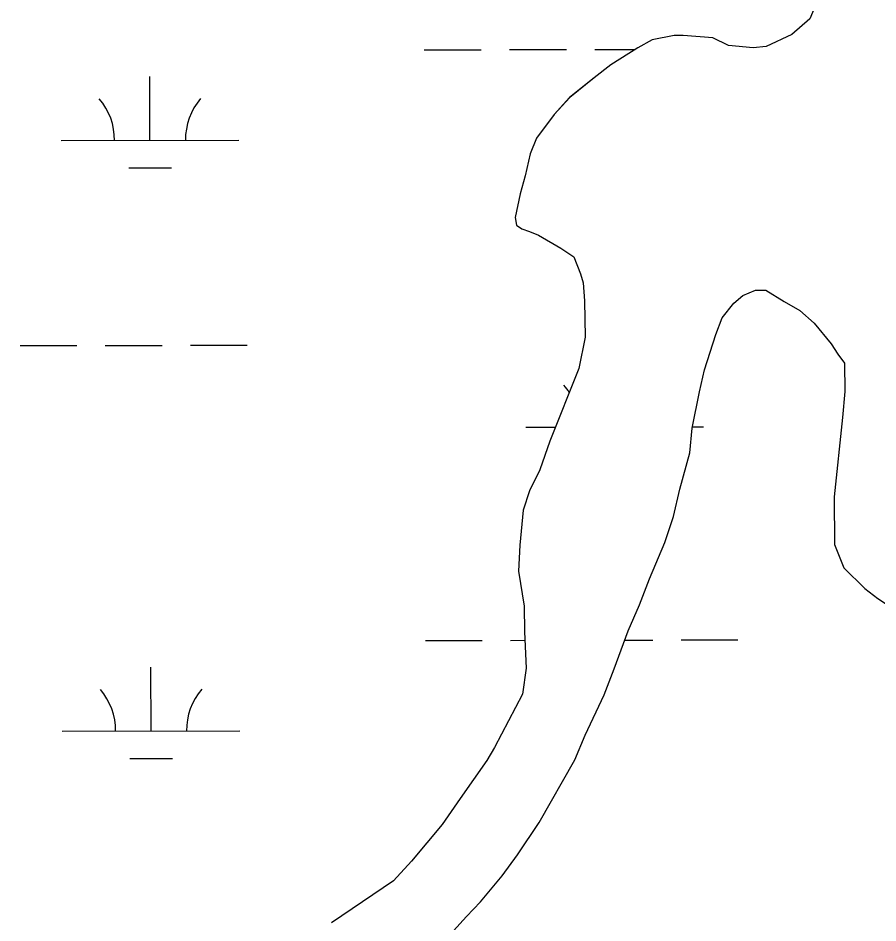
# Model space of a CAD drawing. Extents: x 3329297 to 3367176, y 649250 to 674653.
# Drawn here: x 3334074 to 3334558, y 664840 to 665350 of the extents above; entities that cross this region are included whole.
import ezdxf

# ---------------------------------------------------------------- set-up
doc = ezdxf.new("R2010")
doc.units = 0
for name, color, linetype in [('V-RIVR-EDGE', 7, 'Continuous'), ('V-SITE-VEGE', 7, 'Continuous'), ('V-WETL-SWMP', 7, 'Continuous')]:
    doc.layers.add(name, color=color, linetype=linetype)

msp = doc.modelspace()

# ---------------------------------------------------------------- linework, layer by layer
at = {"layer": 'V-RIVR-EDGE'}
msp.add_spline([(3333408.67, 669402.25), (3333456.19, 669390.71), (3333480.63, 669386.5), (3333498.44, 669381.9), (3333510.87, 669380.21), (3333522.05, 669375.21), (3333537.79, 669370.2), (3333569.28, 669364.32), (3333591.65, 669358.87), (3333623.12, 669349.68), (3333650.87, 669341.32), (3333676.14, 669332.97), (3333726.26, 669319.16), (3333778.85, 669302.04), (3333791.7, 669299.52), (3333813.65, 669293.25), (3333833.94, 669285.74), (3333853.81, 669277.4), (3333866.25, 669277.37), (3333927.54, 669258.57), (3333978.9, 669241.03), (3334054.7, 669220.12), (3334082.03, 669212.59), (3334104.4, 669205.9), (3334133.39, 669195.06), (3334212.08, 669169.99), (3334258.87, 669154.54), (3334287.45, 669144.94), (3334323.9, 669134.48), (3334362.83, 669121.12), (3334397.62, 669109.43), (3334435.3, 669094.83), (3334441.92, 669091.5), (3334451.86, 669089.82), (3334460.97, 669083.99), (3334464.7, 669082.74), (3334470.5, 669083.56), (3334476.3, 669080.22), (3334476.7, 669076.08), (3334486.64, 669072.74), (3334503.22, 669071.87), (3334523.51, 669067.26), (3334538.42, 669061.42), (3334550.43, 669055.17), (3334564.91, 669046.85), (3334575.68, 669042.68), (3334598.87, 669036.4), (3334626.22, 669030.95), (3334690.85, 669018.77), (3334721.1, 669015.79), (3334733.12, 669015.76), (3334745.12, 669011.17), (3334755.07, 669009.49), (3334769.57, 669008.62), (3334791.12, 669004.42), (3334799.82, 669004.4), (3334813.5, 669004.78), (3334832.55, 668999.76), (3334841.67, 668998.5), (3334844.56, 668994.76), (3334856.98, 668990.17), (3334864.01, 668983.93), (3334870.22, 668977.7), (3334876.83, 668970.23), (3334882.21, 668968.55), (3334894.64, 668965.62), (3334904.17, 668965.6), (3334918.26, 668964.32), (3334926.55, 668963.47), (3334936.07, 668958.47), (3334945.17, 668949.33), (3334956.75, 668941.01), (3334959.65, 668941.42), (3334971.67, 668941.39), (3334983.28, 668941.78), (3334993.22, 668938.85), (3335003.57, 668932.19), (3335011.43, 668925.13), (3335021.77, 668920.13), (3335034.2, 668915.95), (3335054.91, 668911.76), (3335056.98, 668908.85), (3335064.84, 668903.86), (3335073.54, 668900.11), (3335080.99, 668898.01), (3335087.62, 668898), (3335095.08, 668897.98), (3335097.56, 668895.07), (3335105.01, 668888.42), (3335114.11, 668882.18), (3335138.13, 668873), (3335159.66, 668864.25), (3335185.74, 668850.5), (3335195.24, 668838.88), (3335210.97, 668830.13), (3335229.2, 668825.53), (3335249.9, 668817.6), (3335252.37, 668811.38), (3335261.48, 668805.55), (3335272.65, 668798.48), (3335296.26, 668792.62), (3335327.31, 668778.45), (3335359.19, 668761.79), (3335399.34, 668739.72), (3335432.46, 668723.48), (3335466.41, 668708.06), (3335508.64, 668689.3), (3335535.54, 668674.31), (3335583.98, 668653.05), (3335614.62, 668638.06), (3335645.26, 668624.72), (3335682.09, 668600.59), (3335715.2, 668580.61), (3335752.45, 668561.45), (3335771.91, 668553.11), (3335793.87, 668548.5), (3335846.45, 668524.74), (3335870.88, 668514.74), (3335887.86, 668509.31), (3335894.89, 668501), (3335912.68, 668488.11), (3335927.57, 668478.12), (3335958.63, 668466.44), (3335986.78, 668452.69), (3336001.26, 668442.71), (3336018.65, 668434.38), (3336038.94, 668426.86), (3336117.18, 668387.3), (3336184.23, 668349), (3336223.14, 668326.52), (3336257.49, 668305.71), (3336289.35, 668284.49), (3336317.09, 668269.5), (3336332.82, 668261.59), (3336456.59, 668198.69), (3336509.16, 668170.79), (3336541.45, 668152.89), (3336585.74, 668129.99), (3336625.9, 668110.82), (3336652.81, 668097.9), (3336753.39, 668040.04), (3336798.08, 668013.82), (3336819.61, 668001.33), (3336844.03, 667986.76), (3336862.23, 667973.87), (3336893.68, 667952.24), (3336928.03, 667933.09), (3336960.32, 667914.77), (3336990.53, 667894.8), (3337029.42, 667867.76), (3337069.15, 667842.38), (3337101.03, 667829.45), (3337126.7, 667818.2), (3337166.01, 667790.33), (3337200.36, 667767.86), (3337228.49, 667747.49), (3337263.25, 667726.26), (3337288.91, 667709.2), (3337372.51, 667657.19), (3337387.81, 667642.64), (3337413.87, 667621.85), (3337448.63, 667598.56), (3337473.45, 667578.6), (3337509.02, 667550.74), (3337579.37, 667503.32), (3337621.15, 667469.64), (3337664.99, 667430.98), (3337708, 667391.09), (3337739.83, 667359.09), (3337772.91, 667327.1), (3337812.19, 667288.45), (3337827.07, 667271.42), (3337829.54, 667264.37), (3337842.77, 667251.49), (3337873.39, 667227.79), (3337886.2, 667214.9), (3337903.15, 667197.87), (3337949.44, 667144.7), (3337971.36, 667123.51), (3337996.16, 667096.5), (3338024.28, 667069.91), (3338047.02, 667044.57), (3338075.53, 667011.75), (3338104.88, 666976.86), (3338113.55, 666965.24), (3338176.78, 666889.65), (3338206.11, 666850.2), (3338224.29, 666825.28), (3338246.19, 666798.29), (3338263.54, 666774.2), (3338301.95, 666718.57), (3338311.86, 666704.45), (3338327.97, 666683.27), (3338335.39, 666667.92), (3338348.6, 666644.26), (3338362.65, 666627.23), (3338385.38, 666599.41), (3338404.38, 666574.49), (3338412.64, 666562.03), (3338414.69, 666551.25), (3338422.1, 666533), (3338443.14, 666493.98), (3338455.94, 666471.98), (3338475.36, 666449.55), (3338483.22, 666442.9), (3338498.1, 666425.04), (3338521.62, 666381.88), (3338562.49, 666317.53), (3338585.64, 666290.53), (3338600.49, 666260.65), (3338619.87, 666219.99), (3338640.91, 666179.73), (3338652.47, 666165.19), (3338660.72, 666148.59), (3338708.98, 666053.14), (3338735.4, 666007.49), (3338756.45, 665971.37), (3338777.09, 665937.33), (3338810.12, 665887.1), (3338828.67, 665846.43), (3338853.83, 665796.63), (3338873.62, 665751.82), (3338895.07, 665712.81), (3338903.73, 665692.06), (3338916.51, 665665.92), (3338933.84, 665635.2), (3338944.14, 665609.48), (3338956.5, 665578.78), (3338961.85, 665565.5), (3338976.72, 665543.08), (3338984.97, 665527.72), (3338995.29, 665511.12), (3339011.78, 665472.12), (3339026.62, 665438.92), (3339039.81, 665412.78), (3339047.62, 665382.91), (3339085.52, 665289.98), (3339099.52, 665253.88), (3339113.54, 665222.76), (3339126.31, 665192.47), (3339138.67, 665160.53), (3339164.2, 665092.49), (3339180.27, 665055.97), (3339203.74, 664990.84), (3339215.67, 664956.41), (3339231.28, 664897.51), (3339241.14, 664863.5), (3339253.89, 664825.75), (3339262.12, 664798.38), (3339275.29, 664761.87), (3339290.53, 664724.53), (3339306.2, 664692.16), (3339318.96, 664656.48), (3339324.3, 664636.57), (3339336.64, 664597.17), (3339352.32, 664567.7), (3339365.51, 664538.24), (3339372.09, 664519.57), (3339374.1, 664493.04), (3339373.24, 664478.95), (3339373.22, 664471.07), (3339377.31, 664449.92), (3339393.81, 664419.21), (3339410.31, 664384.77), (3339423.47, 664344.95), (3339458.49, 664257.4), (3339470, 664219.24), (3339470.38, 664207.22), (3339477.79, 664185.65), (3339481.06, 664164.92), (3339486.38, 664140.04), (3339490.07, 664124.28), (3339499.57, 664107.26), (3339512.74, 664069.92), (3339523.82, 664028.45), (3339527.48, 663998.18), (3339528.24, 663969.58), (3339525.71, 663951.76), (3339522.38, 663945.55), (3339521.12, 663939.34), (3339523.98, 663925.24), (3339554.12, 663875.01), (3339569.36, 663836.01), (3339574.25, 663803.67), (3339577.08, 663774.24), (3339586.92, 663730.69), (3339599.67, 663691.28), (3339610.34, 663646.91), (3339623.11, 663615.79), (3339630.52, 663595.88), (3339633.84, 663595.87), (3339642.96, 663599.16), (3339642.95, 663594.19), (3339646.2, 663565.99), (3339654.41, 663535.72), (3339664.28, 663503.78), (3339677.03, 663465.2), (3339691.86, 663427.03), (3339697.2, 663406.71), (3339697.16, 663392.2), (3339697.14, 663381.01), (3339704.95, 663354.46), (3339710.68, 663325.43), (3339723.84, 663284.37), (3339738.67, 663247.44), (3339746.07, 663222.55), (3339747.68, 663203.07), (3339746.39, 663183.59), (3339745.49, 663154.58), (3339745.01, 663130.54), (3339742.91, 663119.36), (3339739.57, 663107.34), (3339737.02, 663082.48), (3339735.31, 663062.18), (3339736.91, 663039.79), (3339742.24, 663016.57), (3339743.89, 663011.59), (3339748.03, 663011.58), (3339751.76, 663009.5), (3339753.81, 663002.44), (3339760.02, 662996.63), (3339761.25, 662990.82), (3339763.7, 662975.89), (3339763.23, 662954.76), (3339760.68, 662930.31), (3339757.77, 662927.83), (3339749.07, 662927.43), (3339743.27, 662927.45), (3339738.7, 662924.14), (3339734.95, 662917.94), (3339730.39, 662915.88), (3339727.48, 662912.15), (3339727.05, 662907.59), (3339732.42, 662900.12), (3339737.36, 662884.36), (3339741.88, 662869.42), (3339745.19, 662866.1), (3339748.09, 662867.34), (3339750.6, 662877.28), (3339752.68, 662878.93), (3339754.33, 662875.61), (3339755.55, 662867.73), (3339761.75, 662859.01), (3339764.21, 662850.72), (3339762.54, 662844.09), (3339761.66, 662822.12), (3339758.32, 662812.6), (3339756.63, 662801.83), (3339759.49, 662784), (3339757.41, 662779.44), (3339754.89, 662768.67), (3339755.28, 662757.07), (3339757.75, 662749.6), (3339761.87, 662739.64), (3339755.63, 662730.95), (3339746.46, 662711.08), (3339737.74, 662704.06), (3339732.76, 662703.24), (3339730.27, 662699.93), (3339733.56, 662689.56), (3339736.84, 662677.12), (3339737.24, 662668), (3339731.83, 662659.31), (3339726.4, 662644.4), (3339724.32, 662641.09), (3339729.69, 662633.2), (3339729.67, 662627.4), (3339727.18, 662625.33), (3339721.8, 662625.76), (3339721.77, 662615.4), (3339722.97, 662597.16), (3339722.88, 662560.68), (3339725.3, 662535.39), (3339725.27, 662520.47), (3339726.84, 662486.48), (3339724.3, 662463.27), (3339713.04, 662438.43), (3339703.87, 662416.9), (3339699.66, 662391.63), (3339692.89, 662333.2), (3339688.24, 662297.98), (3339687.35, 662274.36), (3339683.58, 662256.13), (3339676.08, 662239.99), (3339666.07, 662216.8), (3339659.8, 662192.78), (3339656.84, 662171.64), (3339654.66, 662126.06), (3339650.43, 662090.84), (3339644.54, 662058.52), (3339643.67, 662039.46), (3339638.22, 662015.43), (3339634.45, 661998.44), (3339628.58, 661971.93), (3339618.98, 661945.84), (3339616.46, 661933), (3339617.23, 661907.3), (3339619.63, 661874.97), (3339617.1, 661854.66), (3339612.93, 661845.55), (3339610.83, 661836.44), (3339609.99, 661829.81), (3339609.97, 661820.28), (3339609.94, 661810.74), (3339603.71, 661804.13), (3339600.8, 661799.58), (3339598.69, 661785.07), (3339594.93, 661775.55), (3339590.33, 661759.4), (3339588.63, 661741.16), (3339585.71, 661733.3), (3339580.72, 661727.51), (3339574.08, 661723.79), (3339572.82, 661715.92), (3339571.93, 661693.54), (3339563.96, 661655.01), (3339553.91, 661613.59), (3339540.55, 661574.66), (3339527.6, 661533.66), (3339508.45, 661497.23), (3339490.11, 661455.83), (3339486.77, 661446.72), (3339487.15, 661432.62), (3339486.27, 661412.32), (3339484.59, 661404.03), (3339476.69, 661391.62), (3339467.95, 661378.79), (3339452.99, 661365.15), (3339446.77, 661363.5), (3339440.97, 661363.1), (3339433.9, 661354.83), (3339423.52, 661346.15), (3339398.21, 661334.61), (3339381.19, 661326.78), (3339369.99, 661319.76), (3339357.51, 661305.28), (3339344.6, 661280.03), (3339332.97, 661269.7), (3339320.94, 661263.51), (3339313.89, 661263.11), (3339310.17, 661266.02), (3339308.11, 661271.83), (3339302.75, 661282.21), (3339298.61, 661286.36), (3339290.74, 661288.87), (3339284.94, 661288.88), (3339274.98, 661285.59), (3339261.28, 661273.19), (3339255.46, 661266.57), (3339248.82, 661265.76), (3339234.73, 661264.55), (3339224.36, 661264.16), (3339216.48, 661259.21), (3339211.9, 661252.17), (3339209.4, 661248.45), (3339211.04, 661240.57), (3339215.57, 661229.37), (3339215.52, 661208.23), (3339213.41, 661191.24), (3339208.83, 661185.04), (3339198.85, 661169.31), (3339190.95, 661161.87), (3339179.34, 661161.07), (3339154.49, 661165.69), (3339127.97, 661171.14), (3339111.41, 661176.16), (3339105.19, 661176.17), (3339096.89, 661174.12), (3339090.66, 661168.75), (3339085.66, 661157.16), (3339071.95, 661143.1), (3339054.92, 661129.88), (3339020.08, 661118.77), (3338993.53, 661110.13), (3338978.58, 661099.81), (3338965.29, 661086.16), (3338953.63, 661064.64), (3338937.4, 661038.98)], degree=3, dxfattribs=at)
at = {"layer": 'V-SITE-VEGE'}
for p, q in [((3334526.89, 665366.57), (3334519.76, 665349.71)), ((3334519.76, 665349.71), (3334509.63, 665340.85)), ((3334443.22, 665340.19), (3334430.83, 665337.87)), ((3334448.33, 665340.24), (3334443.22, 665340.19)), ((3334465.12, 665338.95), (3334448.33, 665340.24)), ((3334509.63, 665340.85), (3334495.1, 665334.14)), ((3334430.83, 665337.87), (3334422.85, 665333.42)), ((3334473.93, 665334.66), (3334465.12, 665338.95)), ((3334487.81, 665333.33), (3334473.93, 665334.66)), ((3334422.85, 665333.42), (3334407.62, 665323.78)), ((3334495.1, 665334.14), (3334487.81, 665333.33)), ((3334407.62, 665323.78), (3334398.2, 665316.38)), ((3334398.2, 665316.38), (3334384.44, 665305.3)), ((3334384.44, 665305.3), (3334375.78, 665295.72)), ((3334375.78, 665295.72), (3334365.69, 665282.48)), ((3334365.69, 665282.48), (3334362.13, 665273.69)), ((3334362.13, 665273.69), (3334359.34, 665261.25)), ((3334359.34, 665261.25), (3334356.52, 665251.01)), ((3334356.52, 665251.01), (3334353.73, 665237.84)), ((3334353.73, 665237.84), (3334354.5, 665233.47)), ((3334354.5, 665233.47), (3334357.45, 665231.31)), ((3334357.45, 665231.31), (3334361.84, 665229.9)), ((3334361.84, 665229.9), (3334366.97, 665227.76)), ((3334366.97, 665227.76), (3334379.45, 665220.58)), ((3334379.45, 665220.58), (3334386.8, 665215.54)), ((3334386.8, 665215.54), (3334390.54, 665206.09)), ((3334390.54, 665206.09), (3334392.05, 665201)), ((3334392.05, 665201), (3334392.88, 665190.79)), ((3334481.9, 665193.86), (3334489.17, 665196.86)), ((3334489.17, 665196.86), (3334495.01, 665196.92)), ((3334495.01, 665196.92), (3334505.29, 665190.45)), ((3334476.83, 665189.44), (3334481.9, 665193.86)), ((3334392.88, 665190.79), (3334393.09, 665170.35)), ((3334470.35, 665181.34), (3334476.83, 665189.44)), ((3334505.29, 665190.45), (3334514.1, 665185.43)), ((3334514.1, 665185.43), (3334522.2, 665178.21)), ((3334466.79, 665171.82), (3334470.35, 665181.34)), ((3334522.2, 665178.21), (3334531.8, 665166.63)), ((3334460.42, 665152.05), (3334466.79, 665171.82)), ((3334393.09, 665170.35), (3334389.61, 665152.8)), ((3334531.8, 665166.63), (3334535.51, 665160.82)), ((3334535.51, 665160.82), (3334539.21, 665155.75)), ((3334389.61, 665152.8), (3334373.23, 665111.76)), ((3334457.62, 665139.61), (3334460.42, 665152.05)), ((3334539.21, 665155.75), (3334539.37, 665139.7)), ((3334453.45, 665119.13), (3334457.62, 665139.61)), ((3334539.37, 665139.7), (3334538.06, 665125.08)), ((3334538.06, 665125.08), (3334533.39, 665080.52)), ((3334452.13, 665105.25), (3334453.45, 665119.13)), ((3334373.23, 665111.76), (3334367.56, 665095.65)), ((3334446.49, 665084.76), (3334452.13, 665105.25)), ((3334367.56, 665095.65), (3334361.83, 665083.92)), ((3334443, 665069.4), (3334446.49, 665084.76)), ((3334361.83, 665083.92), (3334358.29, 665072.93)), ((3334533.39, 665080.52), (3334533.66, 665053.51)), ((3334358.29, 665072.93), (3334356.3, 665053.2)), ((3334438.03, 665054.75), (3334443, 665069.4)), ((3334429.48, 665034.23), (3334438.03, 665054.75)), ((3334356.3, 665053.2), (3334355.71, 665038.6)), ((3334533.66, 665053.51), (3334538.9, 665040.43)), ((3334538.9, 665040.43), (3334550.7, 665028.86)), ((3334355.71, 665038.6), (3334358.83, 665018.92)), ((3334423.79, 665019.57), (3334429.48, 665034.23)), ((3334550.7, 665028.86), (3334558.05, 665023.1)), ((3334358.83, 665018.92), (3334358.98, 665004.33)), ((3334417.36, 665004.91), (3334423.79, 665019.57)), ((3334558.05, 665023.1), (3334569.07, 665015.91)), ((3334358.98, 665004.33), (3334359.91, 664983.9)), ((3334409.54, 664983.67), (3334417.36, 665004.91)), ((3334359.91, 664983.9), (3334357.87, 664969.28)), ((3334403.85, 664969.01), (3334409.54, 664983.67)), ((3334357.87, 664969.28), (3334342.11, 664939.2)), ((3334393.13, 664946.28), (3334403.85, 664969.01)), ((3334387.43, 664932.35), (3334393.13, 664946.28)), ((3334342.11, 664939.2), (3334337.8, 664931.86)), ((3334337.8, 664931.86), (3334322.69, 664910.54)), ((3334367.34, 664897.12), (3334387.43, 664932.35)), ((3334322.69, 664910.54), (3334312.62, 664895.84)), ((3334355.12, 664878.75), (3334367.34, 664897.12)), ((3334312.62, 664895.84), (3334295.3, 664875.23)), ((3334346.48, 664866.98), (3334355.12, 664878.75)), ((3334295.3, 664875.23), (3334285.19, 664864.18)), ((3334334.21, 664852.26), (3334346.48, 664866.98)), ((3334285.19, 664864.18), (3334250.4, 664840.48)), ((3334326.27, 664844.16), (3334334.21, 664852.26)), ((3334319.05, 664836.06), (3334326.27, 664844.16))]:
    msp.add_line(p, q, dxfattribs=at)
at = {"layer": 'V-WETL-SWMP'}
for p, q in [((3334526.89, 665366.58), (3334519.76, 665349.72)), ((3334519.76, 665349.72), (3334509.63, 665340.86)), ((3334443.22, 665340.19), (3334430.83, 665337.88)), ((3334448.33, 665340.25), (3334443.22, 665340.19)), ((3334465.13, 665338.95), (3334448.33, 665340.25)), ((3334509.63, 665340.86), (3334495.1, 665334.14)), ((3334430.83, 665337.88), (3334422.85, 665333.42)), ((3334473.93, 665334.66), (3334465.13, 665338.95)), ((3334487.81, 665333.34), (3334473.93, 665334.66)), ((3334302.57, 665332.22), (3334334.57, 665332.28)), ((3334350.57, 665332.31), (3334382.57, 665332.37)), ((3334398.57, 665332.4), (3334421.3, 665332.44)), ((3334422.85, 665333.42), (3334407.62, 665323.78)), ((3334495.1, 665334.14), (3334487.81, 665333.34)), ((3334407.62, 665323.78), (3334398.2, 665316.39)), ((3334148.07, 665281.18), (3334148, 665317.18)), ((3334398.2, 665316.39), (3334384.45, 665305.3)), ((3334384.45, 665305.3), (3334375.78, 665295.73)), ((3334375.78, 665295.73), (3334365.7, 665282.49)), ((3334098.07, 665281.09), (3334198.07, 665281.28)), ((3334365.7, 665282.49), (3334362.13, 665273.7)), ((3334362.13, 665273.7), (3334359.34, 665261.26)), ((3334136.1, 665265.73), (3334160.1, 665265.77)), ((3334359.34, 665261.26), (3334356.52, 665251.01)), ((3334356.52, 665251.01), (3334353.73, 665237.85)), ((3334353.73, 665237.85), (3334354.51, 665233.48)), ((3334354.51, 665233.48), (3334357.45, 665231.32)), ((3334357.45, 665231.32), (3334361.84, 665229.9)), ((3334361.84, 665229.9), (3334366.97, 665227.76)), ((3334366.97, 665227.76), (3334379.45, 665220.59)), ((3334379.45, 665220.59), (3334386.8, 665215.55)), ((3334386.8, 665215.55), (3334390.54, 665206.1)), ((3334390.54, 665206.1), (3334392.05, 665201.01)), ((3334392.05, 665201.01), (3334392.89, 665190.8)), ((3334481.9, 665193.87), (3334489.17, 665196.86)), ((3334489.17, 665196.86), (3334495.01, 665196.92)), ((3334495.01, 665196.92), (3334505.29, 665190.46)), ((3334476.84, 665189.44), (3334481.9, 665193.87)), ((3334392.89, 665190.8), (3334393.09, 665170.36)), ((3334470.35, 665181.35), (3334476.84, 665189.44)), ((3334505.29, 665190.46), (3334514.1, 665185.43)), ((3334514.1, 665185.43), (3334522.2, 665178.22)), ((3334466.79, 665171.82), (3334470.35, 665181.35)), ((3334522.2, 665178.22), (3334531.81, 665166.63)), ((3334460.42, 665152.05), (3334466.79, 665171.82)), ((3334393.09, 665170.36), (3334389.61, 665152.81)), ((3334531.81, 665166.63), (3334535.51, 665160.83)), ((3334074.88, 665165.61), (3334106.88, 665165.67)), ((3334122.88, 665165.7), (3334154.88, 665165.76)), ((3334170.88, 665165.79), (3334202.88, 665165.85)), ((3334535.51, 665160.83), (3334539.21, 665155.76)), ((3334389.61, 665152.81), (3334373.24, 665111.77)), ((3334457.63, 665139.62), (3334460.42, 665152.05)), ((3334539.21, 665155.76), (3334539.37, 665139.7)), ((3334453.45, 665119.14), (3334457.63, 665139.62)), ((3334539.37, 665139.7), (3334538.06, 665125.09)), ((3334538.06, 665125.09), (3334533.39, 665080.52)), ((3334359.81, 665119.72), (3334376.42, 665119.75)), ((3334452.13, 665105.26), (3334453.45, 665119.14)), ((3334453.6, 665119.9), (3334459.81, 665119.91)), ((3334373.24, 665111.77), (3334367.56, 665095.66)), ((3334446.49, 665084.76), (3334452.13, 665105.26)), ((3334367.56, 665095.66), (3334361.84, 665083.92)), ((3334443, 665069.4), (3334446.49, 665084.76)), ((3334361.84, 665083.92), (3334358.3, 665072.94)), ((3334533.39, 665080.52), (3334533.66, 665053.52)), ((3334358.3, 665072.94), (3334356.3, 665053.21)), ((3334438.03, 665054.75), (3334443, 665069.4)), ((3334429.48, 665034.23), (3334438.03, 665054.75)), ((3334356.3, 665053.21), (3334355.72, 665038.61)), ((3334533.66, 665053.52), (3334538.9, 665040.43)), ((3334538.9, 665040.43), (3334550.7, 665028.87)), ((3334355.72, 665038.61), (3334358.83, 665018.93)), ((3334423.79, 665019.58), (3334429.48, 665034.23)), ((3334550.7, 665028.87), (3334558.05, 665023.11)), ((3334358.83, 665018.93), (3334358.98, 665004.33)), ((3334417.36, 665004.92), (3334423.79, 665019.58)), ((3334358.98, 665004.33), (3334359.91, 664983.91)), ((3334409.55, 664983.67), (3334417.36, 665004.92)), ((3334303.2, 664999.54), (3334335.2, 664999.6)), ((3334351.2, 664999.63), (3334359.19, 664999.65)), ((3334415.47, 664999.76), (3334431.2, 664999.78)), ((3334447.2, 664999.82), (3334479.2, 664999.88)), ((3334148.7, 664948.51), (3334148.63, 664984.51)), ((3334359.91, 664983.91), (3334357.87, 664969.29)), ((3334403.85, 664969.02), (3334409.55, 664983.67)), ((3334357.87, 664969.29), (3334342.11, 664939.21)), ((3334393.13, 664946.28), (3334403.85, 664969.02)), ((3334098.7, 664948.41), (3334198.7, 664948.6)), ((3334387.43, 664932.36), (3334393.13, 664946.28)), ((3334342.11, 664939.21), (3334337.8, 664931.86)), ((3334136.73, 664933.06), (3334160.73, 664933.1)), ((3334337.8, 664931.86), (3334322.69, 664910.55)), ((3334367.35, 664897.12), (3334387.43, 664932.36)), ((3334322.69, 664910.55), (3334312.62, 664895.85)), ((3334355.12, 664878.75), (3334367.35, 664897.12)), ((3334312.62, 664895.85), (3334295.3, 664875.24)), ((3334346.48, 664866.99), (3334355.12, 664878.75)), ((3334295.3, 664875.24), (3334285.2, 664864.19)), ((3334334.22, 664852.27), (3334346.48, 664866.99)), ((3334285.2, 664864.19), (3334250.4, 664840.49)), ((3334326.27, 664844.16), (3334334.22, 664852.27)), ((3334319.05, 664836.06), (3334326.27, 664844.16))]:
    msp.add_line(p, q, dxfattribs=at)
for centre, start, end in [((3334092.83, 665281.55), 359.3365, 40.8801), ((3334203.31, 665281.76), 139.3365, 180.8801), ((3334354.57, 665120.19), 32.7645, 40.8801), ((3334093.46, 664948.88), 359.3365, 40.8801), ((3334203.94, 664949.09), 139.3365, 180.8801)]:
    msp.add_arc(centre, 35.25, start, end, dxfattribs=at)

doc.saveas('drawing.dxf')
